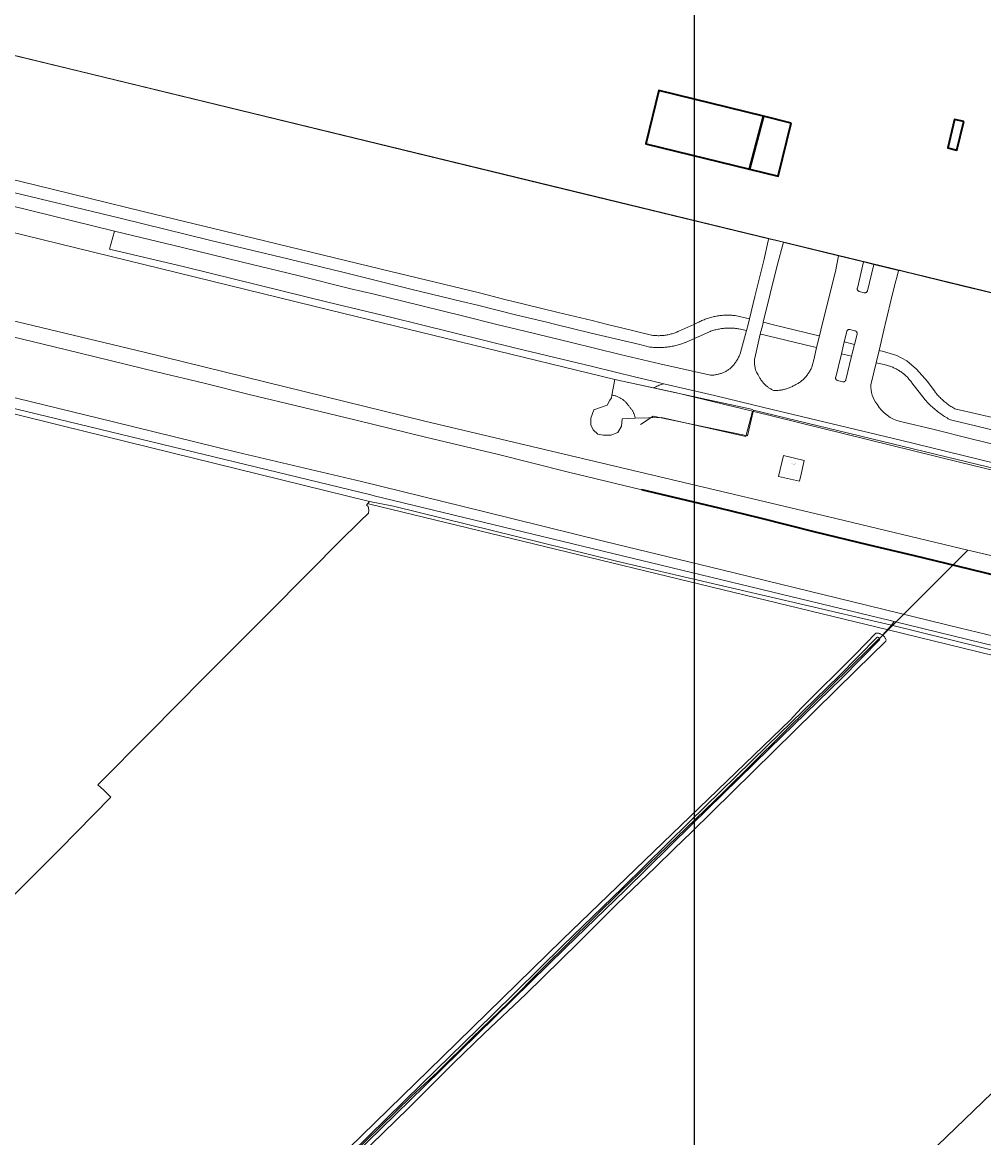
# Model space of a CAD drawing. Header units: metres. Extents: x 250001 to 257773, y 598992 to 609118.
# Tile 531 of 656: x 251053 to 251414, y 606695 to 607113. Entities that reach past the tile are written whole.
import ezdxf
from ezdxf.enums import TextEntityAlignment as Align
from ezdxf.lldxf.tags import DXFTag

# ---------------------------------------------------------------- set-up
doc = ezdxf.new("R2010")
doc.units = ezdxf.units.M
for name, color, linetype, lineweight in [('B-WE-GK-BESCHOEIING-G', 252, 'GK-BESCHOEIING', 35), ('B-WE-GR-BOUWLAND-GV', 252, 'Continuous', 13), ('B-WE-GR-GRAS-GV', 252, 'Continuous', 13), ('B-WE-GR-GROENVOORZIENING-GV', 252, 'Continuous', 18), ('B-WE-IE-TERREINAFSCHEIDING_KUNSTMATIG_HEKWERK-G', 252, 'IE-TERREINAFSCHEIDING-KUNSTMATIG', 18), ('B-WE-KG-GRENS_PERCEEL-G', 150, 'KG-PERCEEL', 18), ('B-WE-KG-GRENS_PERCEEL-S', 150, 'Continuous', 25), ('B-WE-OG-BEBOUWING-GV', 1, 'Continuous', 35), ('B-WE-OG-TERREIN_ERF-GV', 7, 'Continuous', 18), ('B-WE-OG-WATER-GV', 252, 'Continuous', 18), ('B-WE-OG-WATER_SLOOT-GV', 252, 'Continuous', 18), ('B-WE-VH-VERHARDING_GESLOTEN-GV', 252, 'Continuous', 18), ('B-WE-VH-VERHARDING_OPEN-GV', 252, 'Continuous', 18), ('N-WE-OG-GBKN-G', 7, 'Continuous', 25), ('X-XX-AL-REFERENTIE-G', 7, 'Continuous', 18)]:
    doc.layers.add(name, color=color, linetype=linetype, lineweight=lineweight)
doc.styles.add('NLCS-ISO', font='NLCS-ISO.ttf')
doc.styles.get("Standard").update_dxf_attribs({"font": 'NLCS-ISO.ttf'})
doc.linetypes.add('GK-BESCHOEIING', pattern='A,30,-5,[1,NLCS.SHX,S=1,R=0,X=0,Y=0],-5', length=40)
doc.linetypes.add('IE-TERREINAFSCHEIDING-KUNSTMATIG', pattern='A,4,[82,NLCS.shx,S=0.75,R=90,X=0,Y=0],4,-2', length=10)
tags = doc.linetypes.add('KG-PERCEEL', pattern='A,5.5,-2,["P",Standard,S=1.8,R=0,X=-0.5,Y=-0.9],-2,5.5,-2,[5,NLCS.SHX,S=0.75,R=0,X=0,Y=0],-2', length=19).pattern_tags.tags
tags[6] = DXFTag(74, 10)

# ---------------------------------------------------------------- blocks, each defined once
blk = doc.blocks.new('SKG-PERCEELNUMMER-SO')
at = {"style": 'NLCS-ISO', "oblique": 10, "flags": 1}
blk.add_attdef('GEMEENTECODE', text='', height=1.8, dxfattribs=at).set_placement((0, 2.6), align=Align.MIDDLE_CENTER)
at = {"style": 'NLCS-ISO', "oblique": 10}
blk.add_attdef('SECTIE', text='', height=1.8, dxfattribs=at).set_placement((-0.5, 0), align=Align.MIDDLE_RIGHT)
blk.add_attdef('PERCEELNUMMER', text='', height=1.8, dxfattribs=at).set_placement((0.5, 0), align=Align.MIDDLE_LEFT)
blk = doc.blocks.new('BS2021-132-Xref-KAD-20210617')
at = {"layer": 'B-WE-KG-GRENS_PERCEEL-G', "flags": 128}
for points in [[(251694.031, 606944.689), (251397.226, 607016.718), (250589.413, 607212.762), (250613.626, 607311.692), (250614.538, 607312.267), (250614.632, 607312.318), (250614.727, 607312.368), (250614.823, 607312.416), (250614.92, 607312.462), (250615.018, 607312.506), (250615.117, 607312.548), (250615.216, 607312.589), (250615.316, 607312.628), (250615.417, 607312.665), (250615.519, 607312.699), (250615.621, 607312.732), (250615.724, 607312.764), (250615.827, 607312.793), (250615.931, 607312.82), (250616.035, 607312.845), (250616.14, 607312.869), (250616.245, 607312.89), (250616.351, 607312.909), (250616.457, 607312.927), (250616.563, 607312.942), (250616.669, 607312.956), (250616.776, 607312.967), (250616.883, 607312.977), (250616.99, 607312.984), (250617.097, 607312.99), (250617.205, 607312.993), (250617.312, 607312.995), (250617.42, 607312.994), (250617.527, 607312.991), (250641.935, 607307.023), (250674.78, 607298.854), (250682.802, 607296.518), (250718.269, 607285.351), (250762.997, 607271.977), (250915.855, 607232.431), (250934.006, 607228.127), (250956.393, 607223.138), (250983.556, 607217.07), (250989.571, 607215.724), (250993.478, 607214.85), (251014.778, 607210.083), (251029.744, 607206.875), (251033.621, 607206.171), (251066.296, 607200.238), (251078.712, 607198.571)], [(250000.88, 607215.346), (250007.775, 607214.24), (250196.695, 607186.325), (250412.88, 607153.865), (250430.409, 607151.268), (250451.832, 607146.723), (250515.455, 607130.493), (250585.57, 607112.965), (250743.977, 607074.012), (250906.277, 607035.709), (251099.093, 606989.615), (251204.264, 606963.647), (251355.803, 606927.787), (251407.972, 606915.387)], [(251285.202, 606962.405), (251290.018, 606965.616), (251325.362, 606958.214), (251327.582, 606967.836), (251467.475, 606933.974), (251593.674, 606903.811), (251593.449, 606899.204)], [(251344.817, 606941.168), (251337.029, 606942.997), (251338.866, 606950.778), (251346.655, 606948.952)], [(251344.817, 606941.168), (251345.446, 606943.834), (251346.655, 606948.952)], [(251183.2, 606932.647), (251378.081, 606885.507)], [(251407.972, 606915.387), (251378.081, 606885.507)], [(251407.972, 606915.387), (251423.629, 606911.665), (251662.131, 606853.29), (251721.619, 606838.835), (251886.18, 606797.695), (252184.169, 606724.865), (252199.95, 606721.135)], [(251064.901, 606579.218), (251071.043, 606585.36), (251083.959, 606597.846), (251094.723, 606608.179), (251125.723, 606638.748), (251142.945, 606655.54), (251176.098, 606687.831), (251199.348, 606710.651), (251209.25, 606719.693), (251222.168, 606732.61), (251235.514, 606745.526), (251248.432, 606758.443), (251277.709, 606787.29), (251316.459, 606824.748), (251349.182, 606857.04), (251371.139, 606878.568), (251378.081, 606885.507)], [(251378.081, 606885.507), (251553.018, 606842.764)], [(251553.018, 606842.764), (251359.276, 606656.051), (251450.429, 606562.349)]]:
    blk.add_lwpolyline(points, dxfattribs=at)
at = {"layer": 'N-WE-OG-GBKN-G'}
blk.add_lwpolyline([(251305.421, 608118.318), (256711.718, 608118.318), (256711.718, 599991.994), (251305.421, 599991.994)], close=True, dxfattribs=at)
at = {"layer": 'B-WE-KG-GRENS_PERCEEL-S', "xscale": 0.2, "yscale": 0.2, "zscale": 0.2}
blk.add_blockref('SKG-PERCEELNUMMER-SO', (251342.315, 606947.745), dxfattribs=at).add_auto_attribs({'PERCEELNUMMER': '3097', 'SECTIE': 'A'})
blk = doc.blocks.new('BS2021-132-Xref-BGT-GRIJS-20210617-aangepast')
at = {"layer": 'B-WE-GK-BESCHOEIING-G', "flags": 128}
for points in [[(251314.684, 606931.114), (251285.756, 606937.957)], [(251330.072, 606927.392), (251314.684, 606931.114)], [(251350.799, 606922.074), (251330.072, 606927.392)], [(251370.434, 606917.385), (251350.799, 606922.074)], [(251388.019, 606913.173), (251370.434, 606917.385)], [(251404.002, 606909.285), (251388.019, 606913.173)], [(251419.91, 606905.455), (251404.002, 606909.285)]]:
    blk.add_lwpolyline(points, dxfattribs=at)
at = {"layer": 'B-WE-GR-BOUWLAND-GV', "flags": 128}
for points in [[(251130.548, 606646.929), (251210.849, 606725.245), (251255.96, 606769.299), (251341.421, 606851.716), (251345.531, 606856.064), (251365.823, 606876.337), (251373.453, 606884.246), (251373.702, 606884.254), (251373.952, 606884.246), (251374.2, 606884.223), (251374.447, 606884.183), (251374.69, 606884.128), (251374.93, 606884.057), (251375.164, 606883.971), (251375.392, 606883.87), (251375.614, 606883.755), (251375.827, 606883.626), (251376.033, 606883.483), (251378.292, 606886.018), (251379.301, 606887.247), (251276.269, 606911.246), (251192.547, 606931.838), (251183.514, 606933.584), (251182.388, 606932.214), (251183, 606931.72), (251183.37, 606930.39), (251183.23, 606929.21), (251179.98, 606926.09), (251172.26, 606918.62), (251161.35, 606907.51), (251144.61, 606890.64), (251121.42, 606867.43), (251101.07, 606846.88), (251081.712, 606827.361), (251083.768, 606825.435), (251086.546, 606822.723), (251067.232, 606803.143), (251021.128, 606757.04)], [(251511.951, 606854.403), (251379.301, 606887.247), (251378.292, 606886.018), (251376.033, 606883.483), (251376.228, 606883.328), (251376.413, 606883.161), (251376.586, 606882.982), (251376.749, 606882.792), (251376.898, 606882.592), (251377.034, 606882.383), (251377.157, 606882.166), (251377.266, 606881.941), (251377.36, 606881.71), (251377.225, 606881.179), (251366.143, 606870.311), (251304.292, 606809.653), (251297.806, 606803.292), (251290.78, 606796.42), (251276.36, 606782.56), (251261.99, 606768.23), (251242.25, 606748.86), (251226.56, 606734.06), (251215.24, 606723.05), (251198.13, 606706.13), (251179.3, 606687.79)]]:
    blk.add_lwpolyline(points, dxfattribs=at)
at = {"layer": 'B-WE-GR-GRAS-GV', "flags": 128}
for points in [[(251042.413, 606997.043), (251064.756, 606991.669), (251080.63, 606987.826), (251103.657, 606982.166), (251121.562, 606977.998), (251138.433, 606973.711), (251158.313, 606968.951), (251178.592, 606964.138), (251204.512, 606957.739), (251231.498, 606951.281), (251258.206, 606944.598), (251285.756, 606937.957), (251314.684, 606931.114), (251330.072, 606927.392), (251350.799, 606922.074), (251370.434, 606917.385), (251388.019, 606913.173), (251404.002, 606909.285), (251419.91, 606905.455)], [(251518.55, 606920.755), (251404.885, 606948.272), (251327.18, 606967.485), (251324.709, 606957.895), (251293.118, 606965.038), (251283.198, 606964.86), (251280.665, 606964.681), (251278.389, 606964.521), (251278.124, 606961.876), (251276.669, 606959.494), (251274.023, 606958.436), (251271.245, 606958.436), (251269.26, 606958.833), (251267.408, 606960.42), (251266.615, 606962.272), (251266.615, 606964.786), (251267.673, 606967.961), (251272.7, 606969.681), (251273.76, 606971.535), (251274.288, 606972.459), (251274.489, 606973.503), (251275.611, 606979.338), (251168.851, 607005.267), (251035.486, 607037.943)], [(250996.684, 606979.677), (251067.804, 606962.055), (251183.514, 606933.584), (251192.547, 606931.838), (251276.269, 606911.246), (251379.301, 606887.247), (251380.372, 606888.55), (251378.912, 606888.907), (251185.343, 606935.73), (251184.023, 606936.049), (251000, 606980.56)]]:
    blk.add_lwpolyline(points, dxfattribs=at)
at = {"layer": 'B-WE-GR-GROENVOORZIENING-GV', "flags": 128}
for points in [[(251038.31, 607057.02), (251058.45, 607052.24), (251099.18, 607042.17), (251140.11, 607032.36), (251187.97, 607020.75), (251224.78, 607011.8), (251234.35, 607009.29), (251241.61, 607007.63), (251254.32, 607004.48), (251267.03, 607001.5), (251272.85, 607000), (251278.1, 606998.65), (251289.318, 606995.95), (251289.485, 606995.927), (251289.866, 606995.88), (251290.247, 606995.84), (251290.63, 606995.809), (251291.013, 606995.786), (251291.396, 606995.771), (251291.779, 606995.763), (251292.163, 606995.764), (251292.547, 606995.773), (251292.93, 606995.789), (251293.312, 606995.814), (251293.695, 606995.847), (251294.076, 606995.887), (251294.457, 606995.936), (251294.836, 606995.992), (251295.214, 606996.057), (251295.591, 606996.129), (251295.966, 606996.209), (251296.339, 606996.297), (251296.711, 606996.393), (251297.08, 606996.496), (251297.447, 606996.607), (251297.812, 606996.726), (251298.174, 606996.852), (251298.533, 606996.986), (251298.89, 606997.127), (251299.244, 606997.276), (251299.594, 606997.432), (251305.188, 607000), (251306.935, 607000.802), (251307.046, 607000.858), (251307.441, 607001.053), (251307.839, 607001.241), (251308.241, 607001.421), (251308.646, 607001.594), (251309.054, 607001.76), (251309.466, 607001.918), (251309.88, 607002.069), (251310.296, 607002.212), (251310.715, 607002.348), (251311.137, 607002.476), (251311.561, 607002.596), (251311.986, 607002.709), (251312.414, 607002.814), (251312.844, 607002.911), (251313.275, 607003), (251313.709, 607003.082), (251314.143, 607003.155), (251314.578, 607003.221), (251315.015, 607003.278), (251315.453, 607003.328), (251315.891, 607003.37), (251316.331, 607003.404), (251316.771, 607003.43), (251317.211, 607003.448), (251317.651, 607003.458), (251318.092, 607003.459), (251318.532, 607003.453), (251318.973, 607003.439), (251319.413, 607003.417), (251319.852, 607003.387), (251320.291, 607003.349), (251320.729, 607003.303), (251326.105, 607002.044), (251328.129, 607010.447), (251331.635, 607024.461), (251331.772, 607025.02), (251333.156, 607031.285), (251333.366, 607032.13), (251252.349, 607051.725), (251079.146, 607093.773), (251000, 607112.993)], [(251040.47, 607046.61), (251087.88, 607034.95), (251113.38, 607028.77), (251135.39, 607023.39), (251156.69, 607018.31), (251176.61, 607013.36), (251185.36, 607011.35), (251196.07, 607008.65), (251218.41, 607003.15), (251231.28, 607000), (251241.82, 606997.41), (251259.32, 606993.2), (251277.54, 606988.68), (251292.5, 606985.22), (251311.506, 606980.947), (251311.817, 606980.952), (251312.129, 606980.965), (251312.439, 606980.986), (251312.75, 606981.015), (251313.059, 606981.052), (251313.367, 606981.097), (251313.674, 606981.15), (251313.98, 606981.21), (251314.283, 606981.279), (251314.585, 606981.355), (251314.885, 606981.439), (251315.183, 606981.53), (251315.478, 606981.63), (251315.771, 606981.736), (251316.061, 606981.851), (251316.347, 606981.973), (251316.631, 606982.102), (251316.911, 606982.238), (251317.188, 606982.381), (251317.46, 606982.532), (251317.729, 606982.689), (251317.994, 606982.853), (251318.254, 606983.024), (251318.51, 606983.202), (251318.761, 606983.386), (251318.835, 606983.442), (251319.091, 606983.69), (251319.341, 606983.944), (251319.585, 606984.203), (251319.824, 606984.468), (251320.056, 606984.738), (251320.282, 606985.013), (251320.503, 606985.293), (251320.716, 606985.579), (251320.924, 606985.868), (251321.124, 606986.163), (251321.318, 606986.462), (251321.506, 606986.765), (251321.686, 606987.072), (251321.86, 606987.383), (251322.026, 606987.698), (251322.185, 606988.017), (251322.338, 606988.339), (251322.483, 606988.665), (251322.62, 606988.993), (251322.75, 606989.325), (251322.779, 606989.401), (251324.948, 606997.646), (251322.122, 606998.309), (251321.714, 606998.374), (251321.304, 606998.432), (251320.894, 606998.481), (251320.483, 606998.523), (251320.071, 606998.556), (251319.658, 606998.582), (251319.245, 606998.599), (251318.832, 606998.609), (251318.419, 606998.61), (251318.005, 606998.604), (251317.592, 606998.589), (251317.179, 606998.567), (251316.767, 606998.536), (251316.356, 606998.498), (251315.945, 606998.452), (251315.535, 606998.397), (251315.126, 606998.335), (251314.719, 606998.265), (251314.313, 606998.187), (251313.909, 606998.101), (251313.506, 606998.008), (251313.105, 606997.906), (251312.707, 606997.797), (251312.31, 606997.68), (251311.916, 606997.556), (251311.524, 606997.424), (251311.297, 606997.343), (251302.083, 606993.242), (251302.027, 606993.22), (251301.59, 606993.052), (251301.149, 606992.891), (251300.706, 606992.737), (251300.26, 606992.592), (251299.812, 606992.453), (251299.362, 606992.323), (251298.909, 606992.2), (251298.455, 606992.085), (251297.998, 606991.978), (251297.54, 606991.878), (251297.08, 606991.787), (251296.619, 606991.703), (251296.156, 606991.627), (251295.692, 606991.559), (251295.227, 606991.499), (251294.761, 606991.447), (251294.294, 606991.403), (251293.826, 606991.367), (251293.358, 606991.339), (251292.89, 606991.318), (251292.421, 606991.306), (251291.952, 606991.302), (251291.483, 606991.306), (251291.014, 606991.317), (251290.546, 606991.337), (251290.078, 606991.365), (251289.61, 606991.401), (251289.143, 606991.444), (251288.677, 606991.496), (251284.94, 606992.41), (251266.67, 606996.72), (251253.45, 607000), (251250.05, 607000.84), (251238.37, 607003.64), (251223.55, 607007.32), (251218.14, 607008.57), (251199.06, 607013.21), (251174.02, 607019.44), (251152.87, 607024.57), (251124.03, 607031.49), (251089.99, 607039.81), (251046.37, 607050.37)], [(251466.81, 607000), (251406.244, 607014.306), (251398.657, 607016.148), (251382.393, 607020.141), (251382.017, 607020.233), (251381.38, 607017.614), (251380.967, 607016.365), (251379.891, 607011.901), (251377.021, 607000), (251376.893, 606999.469), (251374.722, 606990.263), (251376.302, 606989.881), (251381.327, 606988.375), (251385.102, 606986.348), (251388.731, 606983.261), (251392.867, 606978.519), (251395.682, 606974.66), (251395.796, 606974.516), (251396.074, 606974.176), (251396.358, 606973.841), (251396.648, 606973.511), (251396.944, 606973.186), (251397.246, 606972.867), (251397.554, 606972.553), (251397.867, 606972.245), (251398.186, 606971.943), (251398.51, 606971.646), (251398.84, 606971.356), (251399.175, 606971.072), (251399.515, 606970.793), (251399.86, 606970.521), (251400.21, 606970.256), (251400.564, 606969.996), (251400.924, 606969.744), (251401.288, 606969.497), (251401.656, 606969.258), (251402.029, 606969.025), (251402.405, 606968.799), (251402.786, 606968.58), (251403.171, 606968.368), (251421.64, 606964.07)], [(251373.623, 606985.605), (251371.668, 606977.312)], [(251382.736, 606963.558), (251395.319, 606960.524), (251409.18, 606957.12), (251448.78, 606947.43), (251492.13, 606936.79), (251530.69, 606927.57), (251594.47, 606912.04), (251644.41, 606900.01), (251693.4, 606888.06), (251749.32, 606874.58), (251794.8, 606863.63)], [(251460.77, 606949.98), (251401.494, 606964.165), (251401.108, 606964.377), (251400.645, 606964.641), (251400.186, 606964.911), (251399.731, 606965.188), (251399.28, 606965.472), (251398.834, 606965.763), (251398.391, 606966.06), (251397.954, 606966.364), (251397.521, 606966.675), (251397.093, 606966.992), (251396.669, 606967.315), (251396.251, 606967.645), (251395.837, 606967.981), (251395.429, 606968.323), (251395.025, 606968.671), (251394.627, 606969.026), (251394.234, 606969.386), (251393.847, 606969.752), (251393.466, 606970.124), (251393.09, 606970.501), (251392.719, 606970.884), (251392.355, 606971.273), (251391.996, 606971.667), (251386.987, 606978.118), (251386.808, 606978.371), (251386.593, 606978.662), (251386.371, 606978.948), (251386.144, 606979.229), (251385.91, 606979.505), (251385.67, 606979.776), (251385.424, 606980.042), (251385.173, 606980.301), (251384.915, 606980.556), (251384.652, 606980.804), (251384.384, 606981.047), (251384.111, 606981.284), (251383.832, 606981.514), (251383.548, 606981.738), (251383.26, 606981.956), (251382.966, 606982.168), (251382.668, 606982.373), (251382.366, 606982.571), (251382.059, 606982.763), (251381.748, 606982.948), (251381.433, 606983.126), (251381.114, 606983.296), (251380.791, 606983.46), (251380.466, 606983.617), (251380.136, 606983.766), (251379.803, 606983.908), (251379.468, 606984.043), (251379.129, 606984.17), (251376.567, 606984.924), (251373.623, 606985.605)], [(251458.82, 606937.99), (251382.7, 606956.55), (251331.53, 606968.85), (251312.99, 606973.38), (251293.998, 606977.723), (251293.964, 606977.716), (251293.518, 606977.605), (251293.077, 606977.478), (251292.64, 606977.337), (251292.209, 606977.18), (251291.783, 606977.008), (251291.363, 606976.822), (251290.951, 606976.621), (251290.125, 606976.183), (251298.186, 606974.431), (251327.18, 606967.485), (251404.885, 606948.272), (251518.55, 606920.755)], [(251825.553, 606780.702), (251758.613, 606797.239), (251710.459, 606808.616), (251708.504, 606808.912), (251707.264, 606809.099), (251610.183, 606832.4), (251553.849, 606846.164), (251380.372, 606888.55), (251379.301, 606887.247), (251511.951, 606854.403), (251557.459, 606843.158), (251706.804, 606807.081), (251921.327, 606754.883)]]:
    blk.add_lwpolyline(points, dxfattribs=at)
for points in [[(251339.567, 607030.63), (251338.829, 607030.809), (251336.446, 607022.118), (251331.279, 607000.813), (251331.882, 607000.644), (251334.54, 607000), (251351.61, 606995.864), (251352.292, 606995.698), (251353.392, 607000), (251358.311, 607019.824), (251359.461, 607025.758)], [(251330.931, 606996.171), (251330.158, 606996.333), (251328.081, 606987.316), (251328.027, 606986.925), (251327.989, 606986.532), (251327.968, 606986.138), (251327.962, 606985.743), (251327.972, 606985.348), (251327.998, 606984.954), (251328.04, 606984.562), (251328.098, 606984.171), (251328.171, 606983.783), (251328.26, 606983.399), (251328.365, 606983.018), (251328.485, 606982.642), (251328.621, 606982.271), (251328.676, 606982.133), (251329.322, 606981.124), (251329.445, 606980.848), (251329.575, 606980.575), (251329.713, 606980.305), (251329.857, 606980.04), (251330.009, 606979.778), (251330.167, 606979.52), (251330.332, 606979.267), (251330.504, 606979.018), (251330.683, 606978.773), (251330.867, 606978.534), (251331.058, 606978.299), (251331.255, 606978.07), (251331.459, 606977.845), (251331.668, 606977.627), (251331.882, 606977.414), (251332.102, 606977.206), (251332.328, 606977.005), (251332.559, 606976.81), (251332.795, 606976.62), (251333.036, 606976.437), (251333.282, 606976.261), (251333.532, 606976.091), (251333.786, 606975.928), (251334.045, 606975.771), (251334.308, 606975.622), (251334.575, 606975.479), (251334.845, 606975.344), (251335.12, 606975.215), (251335.167, 606975.194), (251335.514, 606975.19), (251335.861, 606975.193), (251336.209, 606975.205), (251336.555, 606975.224), (251336.901, 606975.252), (251337.247, 606975.287), (251337.591, 606975.331), (251337.935, 606975.382), (251338.277, 606975.442), (251338.618, 606975.509), (251338.957, 606975.584), (251339.294, 606975.666), (251339.629, 606975.757), (251339.962, 606975.855), (251340.293, 606975.961), (251340.621, 606976.074), (251340.947, 606976.196), (251341.269, 606976.324), (251341.589, 606976.46), (251341.905, 606976.603), (251342.218, 606976.753), (251342.528, 606976.911), (251342.834, 606977.076), (251343.135, 606977.247), (251343.433, 606977.426), (251343.729, 606977.565), (251344.024, 606977.718), (251344.317, 606977.885), (251344.609, 606978.064), (251344.898, 606978.255), (251345.185, 606978.459), (251345.468, 606978.675), (251345.747, 606978.902), (251346.023, 606979.141), (251346.293, 606979.39), (251346.558, 606979.649), (251346.818, 606979.918), (251347.071, 606980.197), (251347.319, 606980.485), (251347.559, 606980.781), (251347.791, 606981.085), (251348.016, 606981.396), (251348.233, 606981.714), (251348.441, 606982.038), (251348.64, 606982.369), (251348.83, 606982.704), (251349.011, 606983.044), (251349.182, 606983.388), (251349.342, 606983.735), (251349.421, 606983.915), (251350.314, 606987.256), (251351.177, 606991.335), (251350.134, 606991.534), (251332.917, 606995.663)], [(251327.18, 606967.485), (251298.186, 606974.431), (251290.125, 606976.183), (251284.81, 606977.338), (251275.611, 606979.338), (251274.489, 606973.503), (251274.78, 606973.441), (251274.854, 606973.427), (251275.12, 606973.37), (251275.385, 606973.305), (251275.648, 606973.233), (251275.908, 606973.152), (251276.166, 606973.065), (251276.421, 606972.969), (251276.673, 606972.867), (251276.922, 606972.757), (251277.168, 606972.639), (251277.41, 606972.515), (251277.649, 606972.383), (251277.883, 606972.245), (251278.113, 606972.099), (251278.339, 606971.947), (251278.561, 606971.789), (251278.777, 606971.624), (251278.989, 606971.452), (251279.196, 606971.275), (251279.397, 606971.091), (251279.593, 606970.902), (251279.783, 606970.707), (251279.967, 606970.506), (251280.146, 606970.301), (251280.318, 606970.09), (251280.484, 606969.874), (251280.644, 606969.653), (251280.797, 606969.428), (251280.943, 606969.198), (251280.954, 606969.187), (251281.129, 606969.011), (251281.299, 606968.83), (251281.463, 606968.643), (251281.62, 606968.451), (251281.771, 606968.254), (251281.916, 606968.052), (251282.055, 606967.846), (251282.186, 606967.635), (251282.311, 606967.42), (251282.429, 606967.201), (251282.539, 606966.979), (251282.643, 606966.753), (251282.739, 606966.524), (251282.828, 606966.292), (251282.909, 606966.057), (251282.982, 606965.82), (251283.048, 606965.58), (251283.106, 606965.339), (251283.157, 606965.095), (251283.198, 606964.86), (251293.118, 606965.038), (251324.709, 606957.895)]]:
    blk.add_lwpolyline(points, close=True, dxfattribs=at)
at = {"layer": 'B-WE-GR-GROENVOORZIENING-GV'}
for points in [[(251371.668, 606977.312, 0.1842406), (251373.971, 606970.034)], [(251373.971, 606970.034, 0.202559), (251382.736, 606963.558)]]:
    blk.add_lwpolyline(points, format="xyb", dxfattribs=at)
at = {"layer": 'B-WE-IE-TERREINAFSCHEIDING_KUNSTMATIG_HEKWERK-G', "flags": 128}
blk.add_lwpolyline([(251327.337, 606968.093), (251275.611, 606979.338)], dxfattribs=at)
at = {"layer": 'B-WE-OG-BEBOUWING-GV', "flags": 128}
for points in [[(251331.286, 607078.057), (251292.148, 607087.7), (251287.234, 607067.754), (251326.141, 607058.168)], [(251341.743, 607075.481), (251331.286, 607078.057), (251326.141, 607058.168), (251336.829, 607055.535)], [(251406.457, 607076.034), (251403.017, 607076.854), (251400.462, 607066.14), (251403.902, 607065.32)]]:
    blk.add_lwpolyline(points, close=True, dxfattribs=at)
at = {"layer": 'B-WE-OG-TERREIN_ERF-GV', "flags": 128}
blk.add_lwpolyline([(250589.416, 607212.698), (250644.153, 607199.406), (250922.5, 607131.813), (251000, 607112.993), (251079.146, 607093.773), (251252.349, 607051.725), (251333.366, 607032.13), (251338.829, 607030.809), (251339.567, 607030.63), (251359.461, 607025.758), (251368.912, 607023.443), (251372.765, 607022.499), (251382.017, 607020.233), (251382.393, 607020.141), (251398.657, 607016.148), (251406.244, 607014.306), (251466.81, 607000), (251565.466, 606974.441), (251566.19, 606976.388), (251625.006, 606961.425), (251755.27, 606929.507), (251913.606, 606891.333)], dxfattribs=at)
for points in [[(251326.141, 607058.168), (251287.234, 607067.754), (251292.148, 607087.7), (251331.286, 607078.057), (251341.743, 607075.481), (251336.829, 607055.535)], [(251400.462, 607066.14), (251403.017, 607076.854), (251406.457, 607076.034), (251403.902, 607065.32)]]:
    blk.add_lwpolyline(points, close=True, dxfattribs=at)
at = {"layer": 'B-WE-OG-WATER-GV', "flags": 128}
for points in [[(251046.005, 606973.575), (251087.565, 606963.433), (251133.79, 606952.127), (251180.612, 606941.067), (251226.337, 606929.796), (251271.806, 606918.617), (251315.725, 606907.969), (251359.198, 606897.383), (251405.3, 606886.096), (251452.182, 606874.799), (251496.992, 606863.645), (251551.402, 606850.512), (251606.536, 606836.998), (251653.131, 606825.492), (251700.463, 606814.374), (251748.868, 606802.448), (251796.861, 606790.736)], [(251419.91, 606905.455), (251404.002, 606909.285), (251388.019, 606913.173), (251370.434, 606917.385), (251350.799, 606922.074), (251330.072, 606927.392), (251314.684, 606931.114), (251285.756, 606937.957), (251258.206, 606944.598), (251231.498, 606951.281), (251204.512, 606957.739), (251178.592, 606964.138), (251158.313, 606968.951), (251138.433, 606973.711), (251121.562, 606977.998), (251103.657, 606982.166), (251080.63, 606987.826), (251064.756, 606991.669), (251042.413, 606997.043)], [(251177.469, 606688.237), (251204.147, 606714.332), (251230.546, 606740.206), (251257.027, 606766.164), (251279.406, 606787.808), (251304.523, 606812.493), (251333.573, 606841.01), (251360.668, 606867.335), (251374.887, 606881.763), (251375.003, 606881.939), (251375.011, 606882.087), (251374.859, 606882.348), (251374.529, 606882.597), (251374.253, 606882.698), (251373.962, 606882.676), (251359.752, 606868.258), (251332.665, 606841.94), (251303.612, 606813.42), (251278.499, 606788.739), (251256.12, 606767.096), (251229.636, 606741.134), (251203.237, 606715.261), (251176.559, 606689.166)]]:
    blk.add_lwpolyline(points, dxfattribs=at)
at = {"layer": 'B-WE-OG-WATER_SLOOT-GV', "flags": 128}
for points in [[(251000, 606980.56), (251184.023, 606936.049), (251185.343, 606935.73), (251378.912, 606888.907), (251380.372, 606888.55), (251553.849, 606846.164), (251610.183, 606832.4), (251707.264, 606809.099), (251708.504, 606808.912), (251710.459, 606808.616), (251758.613, 606797.239), (251825.553, 606780.702)], [(251796.861, 606790.736), (251748.868, 606802.448), (251700.463, 606814.374), (251653.131, 606825.492), (251606.536, 606836.998), (251551.402, 606850.512), (251496.992, 606863.645), (251452.182, 606874.799), (251405.3, 606886.096), (251359.198, 606897.383), (251315.725, 606907.969), (251271.806, 606918.617), (251226.337, 606929.796), (251180.612, 606941.067), (251133.79, 606952.127), (251087.565, 606963.433), (251046.005, 606973.575)], [(251179.3, 606687.79), (251198.13, 606706.13), (251215.24, 606723.05), (251226.56, 606734.06), (251242.25, 606748.86), (251261.99, 606768.23), (251276.36, 606782.56), (251290.78, 606796.42), (251297.806, 606803.292), (251304.292, 606809.653), (251366.143, 606870.311), (251377.225, 606881.179), (251377.36, 606881.71), (251377.266, 606881.941), (251377.157, 606882.166), (251377.034, 606882.383), (251376.898, 606882.592), (251376.749, 606882.792), (251376.586, 606882.982), (251376.413, 606883.161), (251376.228, 606883.328), (251376.033, 606883.483), (251375.827, 606883.626), (251375.614, 606883.755), (251375.392, 606883.87), (251375.164, 606883.971), (251374.93, 606884.057), (251374.69, 606884.128), (251374.447, 606884.183), (251374.2, 606884.223), (251373.952, 606884.246), (251373.702, 606884.254), (251373.453, 606884.246), (251365.823, 606876.337), (251345.531, 606856.064), (251341.421, 606851.716), (251255.96, 606769.299), (251210.849, 606725.245), (251130.548, 606646.929)], [(251176.559, 606689.166), (251203.237, 606715.261), (251229.636, 606741.134), (251256.12, 606767.096), (251278.499, 606788.739), (251303.612, 606813.42), (251332.665, 606841.94), (251359.752, 606868.258), (251373.962, 606882.676), (251374.253, 606882.698), (251374.529, 606882.597), (251374.859, 606882.348), (251375.011, 606882.087), (251375.003, 606881.939), (251374.887, 606881.763), (251360.668, 606867.335), (251333.573, 606841.01), (251304.523, 606812.493), (251279.406, 606787.808), (251257.027, 606766.164), (251230.546, 606740.206), (251204.147, 606714.332), (251177.469, 606688.237)]]:
    blk.add_lwpolyline(points, dxfattribs=at)
at = {"layer": 'B-WE-VH-VERHARDING_GESLOTEN-GV', "flags": 128}
for points in [[(251046.37, 607050.37), (251089.99, 607039.81), (251124.03, 607031.49), (251152.87, 607024.57), (251174.02, 607019.44), (251199.06, 607013.21), (251218.14, 607008.57), (251223.55, 607007.32), (251238.37, 607003.64), (251250.05, 607000.84), (251253.45, 607000), (251266.67, 606996.72), (251284.94, 606992.41), (251288.677, 606991.496), (251289.143, 606991.444), (251289.61, 606991.401), (251290.078, 606991.365), (251290.546, 606991.337), (251291.014, 606991.317), (251291.483, 606991.306), (251291.952, 606991.302), (251292.421, 606991.306), (251292.89, 606991.318), (251293.358, 606991.339), (251293.826, 606991.367), (251294.294, 606991.403), (251294.761, 606991.447), (251295.227, 606991.499), (251295.692, 606991.559), (251296.156, 606991.627), (251296.619, 606991.703), (251297.08, 606991.787), (251297.54, 606991.878), (251297.998, 606991.978), (251298.455, 606992.085), (251298.909, 606992.2), (251299.362, 606992.323), (251299.812, 606992.453), (251300.26, 606992.592), (251300.706, 606992.737), (251301.149, 606992.891), (251301.59, 606993.052), (251302.027, 606993.22), (251302.083, 606993.242), (251311.297, 606997.343), (251311.524, 606997.424), (251311.916, 606997.556), (251312.31, 606997.68), (251312.707, 606997.797), (251313.105, 606997.906), (251313.506, 606998.008), (251313.909, 606998.101), (251314.313, 606998.187), (251314.719, 606998.265), (251315.126, 606998.335), (251315.535, 606998.397), (251315.945, 606998.452), (251316.356, 606998.498), (251316.767, 606998.536), (251317.179, 606998.567), (251317.592, 606998.589), (251318.005, 606998.604), (251318.419, 606998.61), (251318.832, 606998.609), (251319.245, 606998.599), (251319.658, 606998.582), (251320.071, 606998.556), (251320.483, 606998.523), (251320.894, 606998.481), (251321.304, 606998.432), (251321.714, 606998.374), (251322.122, 606998.309), (251324.948, 606997.646), (251325.567, 607000), (251326.105, 607002.044), (251320.729, 607003.303), (251320.291, 607003.349), (251319.852, 607003.387), (251319.413, 607003.417), (251318.973, 607003.439), (251318.532, 607003.453), (251318.092, 607003.459), (251317.651, 607003.458), (251317.211, 607003.448), (251316.771, 607003.43), (251316.331, 607003.404), (251315.891, 607003.37), (251315.453, 607003.328), (251315.015, 607003.278), (251314.578, 607003.221), (251314.143, 607003.155), (251313.709, 607003.082), (251313.275, 607003), (251312.844, 607002.911), (251312.414, 607002.814), (251311.986, 607002.709), (251311.561, 607002.596), (251311.137, 607002.476), (251310.715, 607002.348), (251310.296, 607002.212), (251309.88, 607002.069), (251309.466, 607001.918), (251309.054, 607001.76), (251308.646, 607001.594), (251308.241, 607001.421), (251307.839, 607001.241), (251307.441, 607001.053), (251307.046, 607000.858), (251306.935, 607000.802), (251305.188, 607000), (251299.594, 606997.432), (251299.244, 606997.276), (251298.89, 606997.127), (251298.533, 606996.986), (251298.174, 606996.852), (251297.812, 606996.726), (251297.447, 606996.607), (251297.08, 606996.496), (251296.711, 606996.393), (251296.339, 606996.297), (251295.966, 606996.209), (251295.591, 606996.129), (251295.214, 606996.057), (251294.836, 606995.992), (251294.457, 606995.936), (251294.076, 606995.887), (251293.695, 606995.847), (251293.312, 606995.814), (251292.93, 606995.789), (251292.547, 606995.773), (251292.163, 606995.764), (251291.779, 606995.763), (251291.396, 606995.771), (251291.013, 606995.786), (251290.63, 606995.809), (251290.247, 606995.84), (251289.866, 606995.88), (251289.485, 606995.927), (251289.318, 606995.95), (251278.1, 606998.65), (251272.85, 607000), (251267.03, 607001.5), (251254.32, 607004.48), (251241.61, 607007.63), (251234.35, 607009.29), (251224.78, 607011.8), (251187.97, 607020.75), (251140.11, 607032.36), (251099.18, 607042.17), (251058.45, 607052.24), (251038.31, 607057.02)], [(251371.668, 606977.312), (251373.623, 606985.605), (251374.722, 606990.263), (251376.893, 606999.469), (251377.021, 607000), (251379.891, 607011.901), (251380.967, 607016.365), (251381.38, 607017.614), (251382.017, 607020.233), (251372.765, 607022.499), (251370.34, 607012.577), (251370.32, 607012.516), (251370.285, 607012.431), (251370.243, 607012.35), (251370.194, 607012.273), (251370.138, 607012.201), (251370.076, 607012.134), (251370.009, 607012.073), (251369.936, 607012.017), (251369.859, 607011.968), (251369.778, 607011.927), (251369.694, 607011.892), (251369.606, 607011.865), (251369.517, 607011.846), (251369.427, 607011.834), (251369.335, 607011.831), (251369.244, 607011.835), (251369.154, 607011.848), (251369.065, 607011.868), (251367.236, 607012.362), (251367.179, 607012.381), (251367.096, 607012.415), (251367.016, 607012.457), (251366.94, 607012.505), (251366.869, 607012.56), (251366.803, 607012.621), (251366.743, 607012.688), (251366.688, 607012.759), (251366.641, 607012.836), (251366.6, 607012.916), (251366.567, 607012.999), (251366.541, 607013.086), (251366.523, 607013.174), (251366.513, 607013.263), (251366.511, 607013.353), (251366.517, 607013.443), (251366.53, 607013.532), (251366.552, 607013.619), (251368.912, 607023.443), (251359.461, 607025.758), (251358.311, 607019.824), (251353.392, 607000), (251352.292, 606995.698), (251351.177, 606991.335), (251350.314, 606987.256), (251349.421, 606983.915), (251349.342, 606983.735), (251349.182, 606983.388), (251349.011, 606983.044), (251348.83, 606982.704), (251348.64, 606982.369), (251348.441, 606982.038), (251348.233, 606981.714), (251348.016, 606981.396), (251347.791, 606981.085), (251347.559, 606980.781), (251347.319, 606980.485), (251347.071, 606980.197), (251346.818, 606979.918), (251346.558, 606979.649), (251346.293, 606979.39), (251346.023, 606979.141), (251345.747, 606978.902), (251345.468, 606978.675), (251345.185, 606978.459), (251344.898, 606978.255), (251344.609, 606978.064), (251344.317, 606977.885), (251344.024, 606977.718), (251343.729, 606977.565), (251343.433, 606977.426), (251343.135, 606977.247), (251342.834, 606977.076), (251342.528, 606976.911), (251342.218, 606976.753), (251341.905, 606976.603), (251341.589, 606976.46), (251341.269, 606976.324), (251340.947, 606976.196), (251340.621, 606976.074), (251340.293, 606975.961), (251339.962, 606975.855), (251339.629, 606975.757), (251339.294, 606975.666), (251338.957, 606975.584), (251338.618, 606975.509), (251338.277, 606975.442), (251337.935, 606975.382), (251337.591, 606975.331), (251337.247, 606975.287), (251336.901, 606975.252), (251336.555, 606975.224), (251336.209, 606975.205), (251335.861, 606975.193), (251335.514, 606975.19), (251335.167, 606975.194), (251335.12, 606975.215), (251334.845, 606975.344), (251334.575, 606975.479), (251334.308, 606975.622), (251334.045, 606975.771), (251333.786, 606975.928), (251333.532, 606976.091), (251333.282, 606976.261), (251333.036, 606976.437), (251332.795, 606976.62), (251332.559, 606976.81), (251332.328, 606977.005), (251332.102, 606977.206), (251331.882, 606977.414), (251331.668, 606977.627), (251331.459, 606977.845), (251331.255, 606978.07), (251331.058, 606978.299), (251330.867, 606978.534), (251330.683, 606978.773), (251330.504, 606979.018), (251330.332, 606979.267), (251330.167, 606979.52), (251330.009, 606979.778), (251329.857, 606980.04), (251329.713, 606980.305), (251329.575, 606980.575), (251329.445, 606980.848), (251329.322, 606981.124), (251328.676, 606982.133), (251328.621, 606982.271), (251328.485, 606982.642), (251328.365, 606983.018), (251328.26, 606983.399), (251328.171, 606983.783), (251328.098, 606984.171), (251328.04, 606984.562), (251327.998, 606984.954), (251327.972, 606985.348), (251327.962, 606985.743), (251327.968, 606986.138), (251327.989, 606986.532), (251328.027, 606986.925), (251328.081, 606987.316), (251330.158, 606996.333), (251331.082, 607000), (251331.279, 607000.813), (251336.446, 607022.118), (251338.829, 607030.809), (251333.366, 607032.13), (251333.156, 607031.285), (251331.772, 607025.02), (251331.635, 607024.461), (251328.129, 607010.447), (251326.105, 607002.044), (251325.567, 607000), (251324.948, 606997.646), (251322.779, 606989.401), (251322.75, 606989.325), (251322.62, 606988.993), (251322.483, 606988.665), (251322.338, 606988.339), (251322.185, 606988.017), (251322.026, 606987.698), (251321.86, 606987.383), (251321.686, 606987.072), (251321.506, 606986.765), (251321.318, 606986.462), (251321.124, 606986.163), (251320.924, 606985.868), (251320.716, 606985.579), (251320.503, 606985.293), (251320.282, 606985.013), (251320.056, 606984.738), (251319.824, 606984.468), (251319.585, 606984.203), (251319.341, 606983.944), (251319.091, 606983.69), (251318.835, 606983.442), (251318.761, 606983.386), (251318.51, 606983.202), (251318.254, 606983.024), (251317.994, 606982.853), (251317.729, 606982.689), (251317.46, 606982.532), (251317.188, 606982.381), (251316.911, 606982.238), (251316.631, 606982.102), (251316.347, 606981.973), (251316.061, 606981.851), (251315.771, 606981.736), (251315.478, 606981.63), (251315.183, 606981.53), (251314.885, 606981.439), (251314.585, 606981.355), (251314.283, 606981.279), (251313.98, 606981.21), (251313.674, 606981.15), (251313.367, 606981.097), (251313.059, 606981.052), (251312.75, 606981.015), (251312.439, 606980.986), (251312.129, 606980.965), (251311.817, 606980.952), (251311.506, 606980.947), (251292.5, 606985.22), (251277.54, 606988.68), (251259.32, 606993.2), (251241.82, 606997.41), (251231.28, 607000), (251218.41, 607003.15), (251196.07, 607008.65), (251185.36, 607011.35), (251176.61, 607013.36), (251156.69, 607018.31), (251135.39, 607023.39), (251113.38, 607028.77), (251087.88, 607034.95), (251086.08, 607028.22), (251114.11, 607021.55), (251142.09, 607014.67), (251167.89, 607008.38), (251191.41, 607002.75), (251202.51, 607000), (251214.21, 606997.1), (251238.51, 606991.07), (251267.22, 606984.15), (251283.407, 606980.226), (251289.33, 606978.79), (251293.998, 606977.723), (251312.99, 606973.38), (251331.53, 606968.85), (251382.7, 606956.55), (251458.82, 606937.99)], [(251421.64, 606964.07), (251403.171, 606968.368), (251402.786, 606968.58), (251402.405, 606968.799), (251402.029, 606969.025), (251401.656, 606969.258), (251401.288, 606969.497), (251400.924, 606969.744), (251400.564, 606969.996), (251400.21, 606970.256), (251399.86, 606970.521), (251399.515, 606970.793), (251399.175, 606971.072), (251398.84, 606971.356), (251398.51, 606971.646), (251398.186, 606971.943), (251397.867, 606972.245), (251397.554, 606972.553), (251397.246, 606972.867), (251396.944, 606973.186), (251396.648, 606973.511), (251396.358, 606973.841), (251396.074, 606974.176), (251395.796, 606974.516), (251395.682, 606974.66), (251392.867, 606978.519), (251388.731, 606983.261), (251385.102, 606986.348), (251381.327, 606988.375), (251376.302, 606989.881), (251374.722, 606990.263), (251373.623, 606985.605), (251376.567, 606984.924), (251379.129, 606984.17), (251379.468, 606984.043), (251379.803, 606983.908), (251380.136, 606983.766), (251380.466, 606983.617), (251380.791, 606983.46), (251381.114, 606983.296), (251381.433, 606983.126), (251381.748, 606982.948), (251382.059, 606982.763), (251382.366, 606982.571), (251382.668, 606982.373), (251382.966, 606982.168), (251383.26, 606981.956), (251383.548, 606981.738), (251383.832, 606981.514), (251384.111, 606981.284), (251384.384, 606981.047), (251384.652, 606980.804), (251384.915, 606980.556), (251385.173, 606980.301), (251385.424, 606980.042), (251385.67, 606979.776), (251385.91, 606979.505), (251386.144, 606979.229), (251386.371, 606978.948), (251386.593, 606978.662), (251386.808, 606978.371), (251386.987, 606978.118), (251391.996, 606971.667), (251392.355, 606971.273), (251392.719, 606970.884), (251393.09, 606970.501), (251393.466, 606970.124), (251393.847, 606969.752), (251394.234, 606969.386), (251394.627, 606969.026), (251395.025, 606968.671), (251395.429, 606968.323), (251395.837, 606967.981), (251396.251, 606967.645), (251396.669, 606967.315), (251397.093, 606966.992), (251397.521, 606966.675), (251397.954, 606966.364), (251398.391, 606966.06), (251398.834, 606965.763), (251399.28, 606965.472), (251399.731, 606965.188), (251400.186, 606964.911), (251400.645, 606964.641), (251401.108, 606964.377), (251401.494, 606964.165), (251460.77, 606949.98)], [(251794.8, 606863.63), (251749.32, 606874.58), (251693.4, 606888.06), (251644.41, 606900.01), (251594.47, 606912.04), (251530.69, 606927.57), (251492.13, 606936.79), (251448.78, 606947.43), (251409.18, 606957.12), (251395.319, 606960.524), (251382.736, 606963.558)]]:
    blk.add_lwpolyline(points, dxfattribs=at)
for points in [[(251331.882, 607000.644), (251331.279, 607000.813), (251331.082, 607000), (251330.158, 606996.333), (251330.931, 606996.171), (251332.917, 606995.663), (251350.134, 606991.534), (251351.177, 606991.335), (251352.292, 606995.698), (251351.61, 606995.864), (251334.54, 607000)], [(251360.591, 606989.001), (251361.602, 606993.426), (251362.545, 606997.3), (251362.56, 606997.359), (251362.59, 606997.444), (251362.627, 606997.527), (251362.671, 606997.605), (251362.722, 606997.68), (251362.779, 606997.75), (251362.842, 606997.814), (251362.911, 606997.873), (251362.984, 606997.925), (251363.062, 606997.971), (251363.144, 606998.009), (251363.228, 606998.04), (251363.315, 606998.064), (251363.404, 606998.08), (251363.494, 606998.087), (251363.584, 606998.087), (251363.674, 606998.079), (251363.763, 606998.063), (251365.663, 606997.601), (251365.729, 606997.583), (251365.814, 606997.551), (251365.896, 606997.513), (251365.974, 606997.467), (251366.049, 606997.415), (251366.118, 606997.356), (251366.182, 606997.291), (251366.24, 606997.221), (251366.291, 606997.147), (251366.336, 606997.068), (251366.373, 606996.985), (251366.403, 606996.899), (251366.426, 606996.811), (251366.441, 606996.722), (251366.448, 606996.631), (251366.446, 606996.541), (251366.437, 606996.45), (251366.42, 606996.361), (251365.444, 606992.443), (251364.386, 606988.087), (251362.268, 606979.263), (251362.251, 606979.195), (251362.223, 606979.11), (251362.188, 606979.027), (251362.145, 606978.948), (251362.095, 606978.873), (251362.039, 606978.802), (251361.977, 606978.737), (251361.909, 606978.677), (251361.837, 606978.624), (251361.76, 606978.578), (251361.679, 606978.538), (251361.595, 606978.506), (251361.508, 606978.481), (251361.419, 606978.465), (251361.33, 606978.456), (251361.24, 606978.455), (251361.15, 606978.462), (251361.061, 606978.477), (251359.14, 606978.973), (251359.101, 606978.983), (251359.017, 606979.01), (251358.935, 606979.045), (251358.858, 606979.087), (251358.784, 606979.136), (251358.715, 606979.191), (251358.652, 606979.252), (251358.594, 606979.319), (251358.542, 606979.391), (251358.497, 606979.467), (251358.46, 606979.547), (251358.429, 606979.63), (251358.407, 606979.715), (251358.392, 606979.802), (251358.385, 606979.89), (251358.385, 606979.979), (251358.394, 606980.067), (251358.411, 606980.153), (251358.436, 606980.238)], [(251365.444, 606992.443), (251361.602, 606993.426), (251360.591, 606989.001), (251364.386, 606988.087)]]:
    blk.add_lwpolyline(points, close=True, dxfattribs=at)
at = {"layer": 'B-WE-VH-VERHARDING_GESLOTEN-GV'}
for points in [[(251373.971, 606970.034, -0.1842406), (251371.668, 606977.312)], [(251382.736, 606963.558, -0.202559), (251373.971, 606970.034)]]:
    blk.add_lwpolyline(points, format="xyb", dxfattribs=at)
at = {"layer": 'B-WE-VH-VERHARDING_OPEN-GV', "flags": 128}
for points in [[(251372.765, 607022.499), (251368.912, 607023.443), (251366.552, 607013.619), (251366.53, 607013.532), (251366.517, 607013.443), (251366.511, 607013.353), (251366.513, 607013.263), (251366.523, 607013.174), (251366.541, 607013.086), (251366.567, 607012.999), (251366.6, 607012.916), (251366.641, 607012.836), (251366.688, 607012.759), (251366.743, 607012.688), (251366.803, 607012.621), (251366.869, 607012.56), (251366.94, 607012.505), (251367.016, 607012.457), (251367.096, 607012.415), (251367.179, 607012.381), (251367.236, 607012.362), (251369.065, 607011.868), (251369.154, 607011.848), (251369.244, 607011.835), (251369.335, 607011.831), (251369.427, 607011.834), (251369.517, 607011.846), (251369.606, 607011.865), (251369.694, 607011.892), (251369.778, 607011.927), (251369.859, 607011.968), (251369.936, 607012.017), (251370.009, 607012.073), (251370.076, 607012.134), (251370.138, 607012.201), (251370.194, 607012.273), (251370.243, 607012.35), (251370.285, 607012.431), (251370.32, 607012.516), (251370.34, 607012.577)], [(251363.674, 606998.079), (251363.584, 606998.087), (251363.494, 606998.087), (251363.404, 606998.08), (251363.315, 606998.064), (251363.228, 606998.04), (251363.144, 606998.009), (251363.062, 606997.971), (251362.984, 606997.925), (251362.911, 606997.873), (251362.842, 606997.814), (251362.779, 606997.75), (251362.722, 606997.68), (251362.671, 606997.605), (251362.627, 606997.527), (251362.59, 606997.444), (251362.56, 606997.359), (251362.545, 606997.3), (251361.602, 606993.426), (251365.444, 606992.443), (251366.42, 606996.361), (251366.437, 606996.45), (251366.446, 606996.541), (251366.448, 606996.631), (251366.441, 606996.722), (251366.426, 606996.811), (251366.403, 606996.899), (251366.373, 606996.985), (251366.336, 606997.068), (251366.291, 606997.147), (251366.24, 606997.221), (251366.182, 606997.291), (251366.118, 606997.356), (251366.049, 606997.415), (251365.974, 606997.467), (251365.896, 606997.513), (251365.814, 606997.551), (251365.729, 606997.583), (251365.663, 606997.601), (251363.763, 606998.063)], [(251364.386, 606988.087), (251360.591, 606989.001), (251358.436, 606980.238), (251358.411, 606980.153), (251358.394, 606980.067), (251358.385, 606979.979), (251358.385, 606979.89), (251358.392, 606979.802), (251358.407, 606979.715), (251358.429, 606979.63), (251358.46, 606979.547), (251358.497, 606979.467), (251358.542, 606979.391), (251358.594, 606979.319), (251358.652, 606979.252), (251358.715, 606979.191), (251358.784, 606979.136), (251358.858, 606979.087), (251358.935, 606979.045), (251359.017, 606979.01), (251359.101, 606978.983), (251359.14, 606978.973), (251361.061, 606978.477), (251361.15, 606978.462), (251361.24, 606978.455), (251361.33, 606978.456), (251361.419, 606978.465), (251361.508, 606978.481), (251361.595, 606978.506), (251361.679, 606978.538), (251361.76, 606978.578), (251361.837, 606978.624), (251361.909, 606978.677), (251361.977, 606978.737), (251362.039, 606978.802), (251362.095, 606978.873), (251362.145, 606978.948), (251362.188, 606979.027), (251362.223, 606979.11), (251362.251, 606979.195), (251362.268, 606979.263)]]:
    blk.add_lwpolyline(points, close=True, dxfattribs=at)
at = {"layer": 'N-WE-OG-GBKN-G'}
blk.add_lwpolyline([(251305.421, 608118.318), (256711.718, 608118.318), (256711.718, 599991.994), (251305.421, 599991.994)], close=True, dxfattribs=at)

msp = doc.modelspace()

# ---------------------------------------------------------------- block references
at = {"layer": 'X-XX-AL-REFERENTIE-G'}
for name in ['BS2021-132-Xref-BGT-GRIJS-20210617-aangepast', 'BS2021-132-Xref-KAD-20210617']:
    msp.add_blockref(name, (0, 0), dxfattribs=at)

doc.saveas('drawing.dxf')
